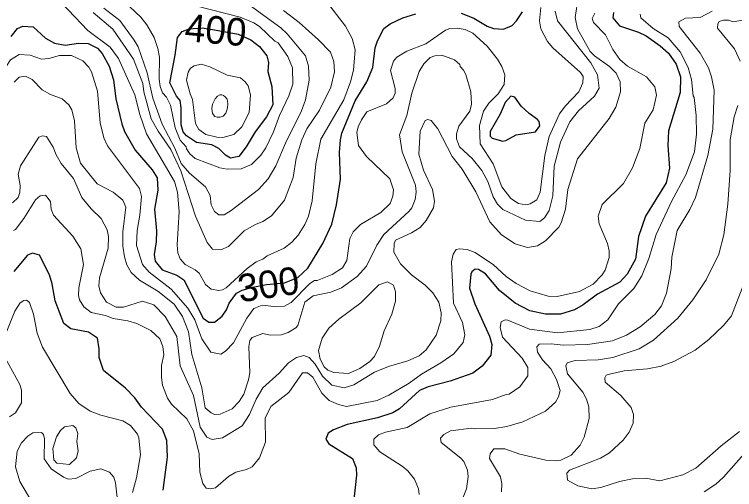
# Model space of a CAD drawing. Extents: x 673.6 to 698.9, y 7012 to 7040.1.
# Drawn here: x 678.164 to 680.255, y 7030.005 to 7031.383 of the extents above; entities that cross this region are included whole.
import ezdxf
from ezdxf.enums import TextEntityAlignment as Align

# ---------------------------------------------------------------- set-up
doc = ezdxf.new("R2010")
doc.units = 0
doc.header["$LTSCALE"] = 0.032
doc.layers.add('1', color=7, linetype='Continuous', lineweight=25)
doc.layers.add('2', color=7, linetype='Continuous', lineweight=13)
doc.layers.add('61', color=7, linetype='Continuous')

msp = doc.modelspace()

# ---------------------------------------------------------------- linework, layer by layer
at = {"layer": '1'}
for points in [[(678.8084, 7030.5755), (678.8253, 7030.584), (678.8559, 7030.5927), (678.8956, 7030.5999), (678.9485, 7030.6052), (678.9871, 7030.6208), (679.0154, 7030.6479), (679.0597, 7030.7188), (679.0855, 7030.7751), (679.0995, 7030.831), (679.1102, 7030.9061), (679.1079, 7030.9834), (679.1102, 7031.02), (679.1146, 7031.0393), (679.1532, 7031.1324), (679.1873, 7031.1876), (679.2047, 7031.2291), (679.211, 7031.2865), (679.2181, 7031.3071), (679.2364, 7031.3427), (679.2552, 7031.3566), (679.2919, 7031.3739), (679.3292, 7031.3852)], [(679.9027, 7031.3886), (679.9008, 7031.3732), (679.9209, 7031.3506), (679.9761, 7031.3319), (679.9974, 7031.3212), (680.0388, 7031.2926), (680.0626, 7031.2709), (680.0854, 7031.2391), (680.0972, 7031.2022), (680.0963, 7031.1568), (680.0625, 7031.0457), (680.0603, 7031.0029), (680.0659, 7030.9377), (680.0564, 7030.8946), (679.9955, 7030.7984), (679.9755, 7030.7392), (679.9673, 7030.6736), (679.9432, 7030.6299), (679.9212, 7030.6068), (679.8563, 7030.5726), (679.815, 7030.541), (679.7896, 7030.5268), (679.7492, 7030.5141), (679.7056, 7030.514), (679.6605, 7030.5241), (679.6177, 7030.5456), (679.5723, 7030.5829), (679.5318, 7030.6308), (679.5108, 7030.6437), (679.5016, 7030.645), (679.4917, 7030.6373), (679.4885, 7030.6298), (679.4851, 7030.5894), (679.5002, 7030.5442), (679.5432, 7030.4504), (679.5498, 7030.4266), (679.5473, 7030.395), (679.5218, 7030.3636), (679.4948, 7030.3432), (679.4288, 7030.32), (679.365, 7030.3035), (679.34, 7030.2928), (679.282, 7030.2399), (679.2627, 7030.228), (679.2184, 7030.2132), (679.13, 7030.1944), (679.0899, 7030.1784), (679.0753, 7030.1691), (679.0679, 7030.1514), (679.0771, 7030.1381), (679.1453, 7030.0952), (679.1561, 7030.069), (679.157, 7030.0474), (679.1482, 7029.9674)], [(679.4607, 7031.3867), (679.4978, 7031.3722), (679.5363, 7031.3497), (679.5549, 7031.3431), (679.5835, 7031.3408), (679.6087, 7031.3513), (679.6219, 7031.3644), (679.6394, 7031.3913)], [(678.1543, 7031.3191), (678.1735, 7031.3424), (678.1886, 7031.349), (678.2186, 7031.3472), (678.2545, 7031.3147), (678.2807, 7031.3001), (678.3112, 7031.294), (678.3505, 7031.2997), (678.3783, 7031.2995), (678.4055, 7031.2853), (678.4193, 7031.2698), (678.4393, 7031.2331), (678.4513, 7031.1942), (678.4586, 7031.1386), (678.4755, 7031.0662), (678.4836, 7031.0441), (678.515, 7030.99), (678.564, 7030.9331), (678.5786, 7030.9099), (678.5802, 7030.8736), (678.5712, 7030.8185), (678.577, 7030.756), (678.5761, 7030.7244), (678.5696, 7030.687), (678.5727, 7030.6677), (678.5929, 7030.643), (678.6353, 7030.6275), (678.6564, 7030.6137), (678.7118, 7030.5029), (678.7289, 7030.4907), (678.745, 7030.4909), (678.7676, 7030.5083), (678.7799, 7030.5265), (678.7878, 7030.5457), (678.8084, 7030.5755)], [(678.5959, 7030.0039), (678.6089, 7030.0999), (678.6065, 7030.1476), (678.5942, 7030.181), (678.5333, 7030.2445), (678.5136, 7030.2716), (678.4866, 7030.2995), (678.4228, 7030.3511), (678.4099, 7030.3887), (678.41, 7030.414), (678.405, 7030.4442), (678.3797, 7030.4615), (678.3276, 7030.4716), (678.3074, 7030.487), (678.2822, 7030.5526), (678.2738, 7030.6024), (678.2662, 7030.6279), (678.2369, 7030.6855), (678.2167, 7030.6913), (678.2017, 7030.6851), (678.1629, 7030.6383)]]:
    msp.add_lwpolyline(points, dxfattribs=at)
for points in [[(678.6371, 7031.3163), (678.6509, 7031.3344), (678.6714, 7031.3418), (678.7094, 7031.3441), (678.7451, 7031.3387), (678.8133, 7031.3261), (678.8506, 7031.3094), (678.8753, 7031.2906), (678.8964, 7031.2629), (678.9016, 7031.2438), (678.8999, 7031.2176), (678.9113, 7031.1748), (678.9147, 7031.1212), (678.8961, 7031.0869), (678.8627, 7031.043), (678.8369, 7030.9998), (678.8159, 7030.9718), (678.7911, 7030.9663), (678.7767, 7030.9757), (678.7574, 7030.995), (678.7376, 7031.0053), (678.6925, 7031.0123), (678.6632, 7031.0316), (678.654, 7031.0425), (678.6483, 7031.0635), (678.6484, 7031.1127), (678.645, 7031.1337), (678.6349, 7031.1467), (678.6157, 7031.1847), (678.6311, 7031.2653)], [(679.5822, 7031.016), (679.591, 7031.0176), (679.621, 7031.0342), (679.677, 7031.0425), (679.6893, 7031.0599), (679.6872, 7031.0726), (679.6824, 7031.0792), (679.6579, 7031.0957), (679.6351, 7031.1174), (679.6171, 7031.1434), (679.6047, 7031.1465), (679.5889, 7031.1278), (679.5739, 7031.0946), (679.5448, 7031.0439), (679.5454, 7031.0302), (679.5507, 7031.0242)]]:
    msp.add_lwpolyline(points, close=True, dxfattribs=at)
at = {"layer": '2'}
for points in [[(678.2265, 7031.4964), (678.3777, 7031.3367), (678.4423, 7031.2887), (678.4667, 7031.2552), (678.5135, 7031.1504), (678.528, 7031.093), (678.5471, 7031.0372), (678.6291, 7030.8991), (678.6376, 7030.8681), (678.6426, 7030.8123), (678.6369, 7030.7157), (678.6385, 7030.692), (678.645, 7030.675), (678.6599, 7030.6581), (678.6892, 7030.6425), (678.7002, 7030.6332), (678.7185, 7030.6007), (678.7355, 7030.5862), (678.7572, 7030.5832)], [(678.424, 7031.4012), (678.4701, 7031.3654), (678.5122, 7031.3084), (678.523, 7031.2891), (678.5498, 7031.2139), (678.5662, 7031.1406), (678.5926, 7031.0648), (678.63, 7030.9956), (678.6479, 7030.9515), (678.6728, 7030.9235), (678.719, 7030.883), (678.7327, 7030.8583), (678.7356, 7030.8313), (678.7447, 7030.8122), (678.7575, 7030.8022), (678.773, 7030.8025), (678.7932, 7030.8146), (678.8725, 7030.8761), (678.9011, 7030.9071), (678.9229, 7030.9447), (678.9509, 7031.0104), (678.9974, 7031.1043), (679.0086, 7031.136), (679.0199, 7031.193), (679.0182, 7031.2336), (679.0091, 7031.2635), (678.956, 7031.3274), (678.937, 7031.3445), (678.8347, 7031.4193)], [(678.8856, 7030.6739), (678.8977, 7030.6835), (678.9472, 7030.7054), (678.9695, 7030.7226), (678.9882, 7030.7436), (679.0069, 7030.774), (679.0174, 7030.7987), (679.0281, 7030.8429), (679.0386, 7030.9501), (679.0532, 7031.0213), (679.1202, 7031.1357), (679.1399, 7031.1882), (679.148, 7031.2216), (679.153, 7031.2807), (679.145, 7031.3139), (679.1256, 7031.3493), (679.063, 7031.4306)], [(678.4992, 7031.4055), (678.5307, 7031.3756), (678.5483, 7031.3528), (678.5694, 7031.3165), (678.5807, 7031.2844), (678.5852, 7031.2599), (678.5844, 7031.1958), (678.5868, 7031.1748), (678.5943, 7031.156), (678.6055, 7031.1439), (678.6175, 7031.1199), (678.6309, 7031.0541), (678.6455, 7031.0192), (678.6631, 7030.9996), (678.6634, 7030.9941), (678.6731, 7030.9792), (678.6889, 7030.9659), (678.7602, 7030.9381), (678.7819, 7030.9349), (678.8226, 7030.9355), (678.8519, 7030.9486), (678.8791, 7030.9749), (678.8939, 7030.997), (678.9163, 7031.0434), (678.9333, 7031.0905), (678.9607, 7031.1469), (678.9722, 7031.1814), (678.9712, 7031.2282), (678.9576, 7031.2616), (678.9296, 7031.3011), (678.92, 7031.3061), (678.8752, 7031.3489), (678.8593, 7031.3586), (678.819, 7031.3752), (678.6906, 7031.4085)], [(678.8005, 7030.4312), (678.8392, 7030.5029), (678.8587, 7030.5304), (678.8835, 7030.5404), (678.9255, 7030.5355), (678.9486, 7030.5376), (678.9676, 7030.5481), (679.0215, 7030.6036), (679.0348, 7030.6117), (679.0434, 7030.6121), (679.0865, 7030.6296), (679.1169, 7030.6484), (679.1287, 7030.6698), (679.1373, 7030.7339), (679.1471, 7030.7534), (679.1688, 7030.7747), (679.2274, 7030.8089), (679.2546, 7030.8353), (679.2623, 7030.8563), (679.2648, 7030.8748), (679.2541, 7030.9066), (679.186, 7030.9717), (679.1633, 7031.0031), (679.158, 7031.041), (679.1615, 7031.0571), (679.1712, 7031.0781), (679.1869, 7031.1014), (679.2439, 7031.1245), (679.2632, 7031.1414), (679.2696, 7031.1547), (679.2696, 7031.1682), (679.2558, 7031.2208), (679.2644, 7031.2479), (679.2744, 7031.2599), (679.3033, 7031.2767), (679.3583, 7031.2984), (679.4156, 7031.3382), (679.4278, 7031.3425), (679.4492, 7031.344), (679.4726, 7031.3397), (679.4945, 7031.3294), (679.5365, 7031.2917), (679.5662, 7031.2533), (679.5788, 7031.232), (679.5877, 7031.2086), (679.5854, 7031.1804), (679.5679, 7031.1534), (679.5411, 7031.1257), (679.5262, 7031.103), (679.5146, 7031.0614), (679.5163, 7031.0083), (679.5539, 7030.95), (679.5788, 7030.8836), (679.6055, 7030.8497), (679.6276, 7030.8355), (679.6486, 7030.8314), (679.6612, 7030.8339), (679.6803, 7030.846), (679.6905, 7030.8681), (679.7041, 7030.9747), (679.7165, 7031.0294), (679.7462, 7031.0956), (679.7632, 7031.1178), (679.8028, 7031.1591), (679.8137, 7031.1853), (679.8152, 7031.2031), (679.8069, 7031.2152), (679.7268, 7031.2862), (679.7115, 7031.305), (679.6923, 7031.3417), (679.688, 7031.3651), (679.6922, 7031.4035)], [(679.7974, 7031.4129), (679.7915, 7031.3748), (679.7983, 7031.3417), (679.8353, 7031.2763), (679.8476, 7031.2633), (679.8912, 7031.2321), (679.9104, 7031.2129), (679.9221, 7031.1883), (679.9238, 7031.1587), (679.9098, 7031.1141), (679.8903, 7031.0814), (679.7981, 7030.9644), (679.7702, 7030.876), (679.7636, 7030.8187), (679.7515, 7030.7794), (679.7442, 7030.7668), (679.7058, 7030.7266), (679.6822, 7030.7122), (679.6537, 7030.7074), (679.6175, 7030.7178), (679.5776, 7030.744), (679.5443, 7030.7815), (679.503, 7030.8691), (679.4638, 7030.9345), (679.4349, 7030.9714), (679.3935, 7031.0518), (679.3739, 7031.0762), (679.3639, 7031.0792), (679.356, 7031.076), (679.342, 7031.0446), (679.338, 7030.9778), (679.3518, 7030.9315), (679.3773, 7030.8756), (679.3837, 7030.8419), (679.3807, 7030.8221), (679.3594, 7030.7856), (679.3423, 7030.7659), (679.3172, 7030.7499), (679.2706, 7030.7284), (679.2665, 7030.7195), (679.2655, 7030.6938), (679.2849, 7030.6597), (679.3168, 7030.6281), (679.3562, 7030.5985), (679.3789, 7030.5757), (679.3958, 7030.5492), (679.4028, 7030.5178), (679.4018, 7030.4953), (679.388, 7030.4533)], [(678.9454, 7031.3948), (678.9906, 7031.3603), (679.0471, 7031.3101), (679.0818, 7031.2738), (679.0912, 7031.247), (679.0937, 7031.2168), (679.0827, 7031.1727), (679.0494, 7031.1058), (679.0126, 7031.0518), (678.9983, 7031.0196), (678.9821, 7030.9664), (678.973, 7030.9102), (678.9483, 7030.8445), (678.9102, 7030.7998), (678.8848, 7030.7827), (678.8637, 7030.7745), (678.8311, 7030.7559), (678.7851, 7030.7107), (678.7632, 7030.7006), (678.7393, 7030.7023), (678.7234, 7030.7224), (678.6894, 7030.7988), (678.6476, 7030.9299), (678.6185, 7030.9917), (678.5818, 7031.0449), (678.5615, 7031.0808), (678.5397, 7031.1594), (678.5366, 7031.1827), (678.5103, 7031.2536), (678.45, 7031.3411), (678.3923, 7031.389)], [(679.4012, 7030.1543), (679.4108, 7030.1653), (679.4304, 7030.1754), (679.4909, 7030.1836), (679.5023, 7030.1812), (679.558, 7030.183), (679.5938, 7030.1887), (679.6399, 7030.2024), (679.7055, 7030.2332), (679.7349, 7030.259), (679.7439, 7030.2745), (679.7478, 7030.2928), (679.738, 7030.3251), (679.7215, 7030.3554), (679.6974, 7030.3816), (679.6821, 7030.4044), (679.6806, 7030.4199), (679.687, 7030.4276), (679.7223, 7030.4286), (679.7571, 7030.4238), (679.8275, 7030.4262), (679.8999, 7030.4368), (679.9412, 7030.4529), (679.9806, 7030.477), (680.0234, 7030.5135), (680.0424, 7030.5386), (680.0568, 7030.5746), (680.0709, 7030.646), (680.0727, 7030.6791), (680.0881, 7030.757), (680.1243, 7030.8181), (680.1406, 7030.8523), (680.1768, 7030.974), (680.1917, 7031.0508), (680.195, 7031.1636), (680.1876, 7031.2024), (680.1786, 7031.2289), (680.1549, 7031.2714), (680.0938, 7031.348), (680.0931, 7031.3617), (680.1124, 7031.3727), (680.1544, 7031.3744), (680.189, 7031.3926)], [(679.8377, 7031.2435), (679.7402, 7031.3647), (679.7341, 7031.3925)], [(679.8416, 7031.3714), (679.8493, 7031.3871)], [(679.9805, 7031.3841), (679.9822, 7031.3737), (680.018, 7031.3423), (680.0618, 7031.3153), (680.0965, 7031.2747), (680.1201, 7031.2298)], [(679.9438, 7031.233), (679.9219, 7031.2523), (679.9009, 7031.2816), (679.88, 7031.3246), (679.8449, 7031.3604), (679.8416, 7031.3714)], [(680.2833, 7031.3674), (680.2506, 7031.3623), (680.2365, 7031.3671), (680.2221, 7031.367), (680.2097, 7031.3627), (680.2055, 7031.3565), (680.2048, 7031.3435), (680.2539, 7031.2835), (680.2708, 7031.2481)], [(678.0777, 7031.1402), (678.0785, 7031.1702), (678.1274, 7031.2135), (678.1527, 7031.2517), (678.178, 7031.2675), (678.2096, 7031.2651)], [(678.1633, 7031.1874), (678.1783, 7031.2019), (678.1964, 7031.2043), (678.2156, 7031.195), (678.2446, 7031.1649), (678.2692, 7031.1515), (678.303, 7031.1388), (678.322, 7031.1216), (678.3312, 7031.1065), (678.3385, 7031.0753), (678.3437, 7030.9966), (678.3562, 7030.9518), (678.4042, 7030.8925), (678.4509, 7030.8676), (678.479, 7030.8444), (678.4873, 7030.8248), (678.4792, 7030.7528), (678.4784, 7030.711), (678.4833, 7030.6801), (678.4908, 7030.6568), (678.5035, 7030.6352), (678.5271, 7030.6125), (678.5804, 7030.5811), (678.6283, 7030.5431), (678.6517, 7030.5075), (678.6699, 7030.4628), (678.6789, 7030.3971), (678.7077, 7030.3001), (678.718, 7030.2424), (678.7349, 7030.2277), (678.7448, 7030.2233), (678.7612, 7030.2241), (678.7964, 7030.2393), (678.8168, 7030.261), (678.83, 7030.2823), (678.8437, 7030.3239), (678.8471, 7030.3441), (678.8449, 7030.4204), (678.8475, 7030.4377), (678.8541, 7030.4468), (678.8848, 7030.4581), (678.9065, 7030.4534), (678.9381, 7030.4542), (678.9592, 7030.4606), (678.9807, 7030.4742), (678.9866, 7030.4815), (679.0071, 7030.5488), (679.0315, 7030.5674), (679.0826, 7030.5778), (679.1136, 7030.5905), (679.1595, 7030.6234), (679.1859, 7030.6533), (679.2161, 7030.714), (679.2366, 7030.7455), (679.3102, 7030.8127), (679.3181, 7030.823), (679.3273, 7030.8465), (679.3304, 7030.8684), (679.3281, 7030.8882), (679.2898, 7030.9846), (679.2821, 7031.0347), (679.3029, 7031.0905), (679.3178, 7031.1553), (679.339, 7031.2182), (679.3524, 7031.2403), (679.3711, 7031.2586), (679.384, 7031.2635), (679.4049, 7031.2652), (679.4412, 7031.2521), (679.4569, 7031.238), (679.4581, 7031.2321), (679.4681, 7031.2221), (679.4745, 7031.2094), (679.489, 7031.1587), (679.4906, 7031.1231), (679.4856, 7031.1031), (679.4546, 7031.0597), (679.4473, 7031.0375), (679.4473, 7031.0222), (679.4557, 7030.9996), (679.4926, 7030.9658), (679.5213, 7030.9312), (679.5383, 7030.899), (679.5537, 7030.8547), (679.5661, 7030.8332), (679.5819, 7030.8181), (679.6474, 7030.7871), (679.6893, 7030.7829), (679.7024, 7030.794), (679.7166, 7030.8149), (679.7273, 7030.8577), (679.7312, 7030.9435), (679.7497, 7031.0132), (679.7763, 7031.0718)], [(678.2096, 7031.2651), (678.2425, 7031.2537), (678.2642, 7031.2554), (678.2951, 7031.2643), (678.3299, 7031.2642), (678.3627, 7031.2485), (678.3803, 7031.2301), (678.3875, 7031.2167), (678.4053, 7031.1609), (678.4127, 7031.0689), (678.4237, 7031.0257), (678.4343, 7031.0022), (678.5271, 7030.8782), (678.5333, 7030.8557), (678.5283, 7030.801), (678.5202, 7030.757), (678.5186, 7030.7137), (678.536, 7030.6583), (678.5554, 7030.636), (678.6191, 7030.587), (678.6676, 7030.5312), (678.6879, 7030.4973), (678.708, 7030.4427), (678.7345, 7030.4035), (678.7638, 7030.3985), (678.7766, 7030.4065), (678.8005, 7030.4312)], [(678.1614, 7030.7572), (678.167, 7030.7601), (678.1915, 7030.7913), (678.2255, 7030.8455), (678.2393, 7030.8576), (678.2542, 7030.8592), (678.2686, 7030.8414), (678.2713, 7030.8186), (678.2772, 7030.801), (678.3335, 7030.7404), (678.3565, 7030.7035), (678.3648, 7030.658), (678.3515, 7030.5901), (678.3502, 7030.568), (678.3532, 7030.5556), (678.3652, 7030.5355), (678.3866, 7030.5187), (678.4282, 7030.5099), (678.4509, 7030.5018), (678.4936, 7030.4952), (678.5196, 7030.4867), (678.5602, 7030.4664), (678.586, 7030.4422), (678.5947, 7030.42), (678.5983, 7030.3961), (678.591, 7030.3649), (678.591, 7030.3309), (678.5944, 7030.3084), (678.6089, 7030.2703), (678.6201, 7030.2535), (678.6648, 7030.2108), (678.6843, 7030.1762), (678.7, 7030.1089), (678.7026, 7030.0559), (678.7107, 7030.0234), (678.7212, 7030.0099), (678.7319, 7030.008), (678.7483, 7030.0103), (678.7858, 7030.0435), (678.807, 7030.0563), (678.8381, 7030.064), (678.8544, 7030.0719), (678.876, 7030.0973), (678.8933, 7030.1427), (678.8916, 7030.2121), (678.9082, 7030.2461), (678.9605, 7030.287), (679.0002, 7030.3439), (679.0147, 7030.3444), (679.0307, 7030.3315), (679.0568, 7030.285), (679.0776, 7030.2642), (679.1053, 7030.252), (679.1276, 7030.2464), (679.2168, 7030.2642), (679.251, 7030.2792), (679.3098, 7030.314), (679.3455, 7030.34), (679.4022, 7030.3726), (679.44, 7030.3993), (679.4663, 7030.4323), (679.4718, 7030.4542), (679.465, 7030.4902), (679.439, 7030.5465), (679.4325, 7030.6661), (679.4378, 7030.6879), (679.4467, 7030.7015), (679.4551, 7030.7038), (679.4784, 7030.7022), (679.5011, 7030.6934), (679.555, 7030.6575), (679.592, 7030.6239), (679.6202, 7030.6031), (679.6612, 7030.5821), (679.7132, 7030.5663), (679.7393, 7030.5651), (679.8048, 7030.5795), (679.8438, 7030.6016), (679.8703, 7030.6284), (679.8789, 7030.6417), (679.8909, 7030.6784), (679.8909, 7030.6981), (679.8861, 7030.7192), (679.8611, 7030.7766), (679.8589, 7030.7988), (679.8701, 7030.8327), (679.9318, 7030.8935), (679.9583, 7030.9381), (679.9797, 7030.9944), (679.9936, 7031.0685), (680.0179, 7031.1068), (680.028, 7031.1494), (680.0231, 7031.1733), (679.9991, 7031.2029), (679.9438, 7031.233)], [(680.1201, 7031.2298), (680.1292, 7031.1945), (680.1342, 7031.1472), (680.1374, 7031.1422), (680.1432, 7031.09), (680.144, 7031.036), (680.1383, 7030.9845), (680.1127, 7030.9181), (680.0718, 7030.8411), (680.027, 7030.7452), (680.0054, 7030.6758), (679.9851, 7030.6253), (679.9616, 7030.5889), (679.9177, 7030.5443), (679.8862, 7030.4979), (679.8613, 7030.4788), (679.8345, 7030.47), (679.7408, 7030.4599), (679.6589, 7030.4706), (679.5967, 7030.4968), (679.5886, 7030.4975), (679.577, 7030.4915), (679.5745, 7030.4757), (679.5805, 7030.4476), (679.6384, 7030.3861), (679.6546, 7030.3595), (679.654, 7030.3353), (679.6312, 7030.303), (679.6005, 7030.2818), (679.5918, 7030.2815), (679.552, 7030.2666), (679.4307, 7030.2445), (679.3699, 7030.2256), (679.3039, 7030.1853), (679.2414, 7030.1721), (679.2214, 7030.1645), (679.2076, 7030.152), (679.2071, 7030.1356), (679.2246, 7030.1152), (679.2897, 7030.0734), (679.3058, 7030.0596), (679.3257, 7030.0355), (679.337, 7030.0076), (679.3386, 7029.9908)], [(679.7763, 7031.0718), (679.8016, 7031.1036), (679.8478, 7031.1462), (679.8612, 7031.1694), (679.8567, 7031.2087), (679.8377, 7031.2435)], [(680.264, 7031.1189), (680.2534, 7031.0864), (680.2418, 7031.02), (680.2418, 7030.9308)], [(679.2097, 7030.3459), (679.1495, 7030.3093), (679.1209, 7030.3005), (679.0851, 7030.3084), (679.0585, 7030.3339), (679.0368, 7030.3688), (679.0196, 7030.3882), (679.0042, 7030.3941), (678.9834, 7030.3882), (678.9594, 7030.3731), (678.9329, 7030.3435), (678.8857, 7030.301), (678.8655, 7030.2679), (678.8467, 7030.2236), (678.8257, 7030.1904), (678.7685, 7030.1551), (678.7382, 7030.1509), (678.7225, 7030.1575), (678.7036, 7030.1867), (678.6844, 7030.2781), (678.6455, 7030.3648), (678.6352, 7030.4493), (678.6014, 7030.5078), (678.5692, 7030.5413), (678.5358, 7030.5518), (678.4812, 7030.5347), (678.4591, 7030.5345), (678.4316, 7030.5485), (678.4144, 7030.5764), (678.4093, 7030.5968), (678.4115, 7030.6197), (678.4365, 7030.7055), (678.4372, 7030.7392), (678.4337, 7030.7591), (678.4156, 7030.7918), (678.3868, 7030.8195), (678.3601, 7030.8521), (678.3357, 7030.9076), (678.2996, 7030.9512), (678.2849, 7030.9766), (678.2762, 7030.9989), (678.2573, 7031.0295), (678.246, 7031.0317), (678.235, 7031.0273), (678.1814, 7030.9442), (678.1752, 7030.92), (678.1808, 7030.8869), (678.18, 7030.8674), (678.1755, 7030.8528), (678.1588, 7030.8374)], [(680.2418, 7030.9308), (680.2353, 7030.8333), (680.2237, 7030.7439), (680.2088, 7030.688), (680.1717, 7030.6138), (680.1333, 7030.5558)], [(678.7572, 7030.5832), (678.7684, 7030.5849), (678.7786, 7030.5909), (678.8401, 7030.6465), (678.8658, 7030.6655), (678.8856, 7030.6739)], [(679.924, 7030.278), (679.8791, 7030.3166), (679.8778, 7030.33), (679.8822, 7030.3372), (679.891, 7030.3406), (679.9345, 7030.3496), (680.0014, 7030.3555), (680.0418, 7030.3637), (680.078, 7030.3767), (680.14, 7030.4101), (680.18, 7030.4407), (680.2227, 7030.4817), (680.2459, 7030.5092), (680.2862, 7030.6147)], [(678.5016, 7030.1909), (678.4788, 7030.2053), (678.4154, 7030.2215), (678.3843, 7030.2329), (678.3508, 7030.2549), (678.3262, 7030.2844), (678.2458, 7030.4188), (678.2303, 7030.4595), (678.2198, 7030.514), (678.2082, 7030.5476), (678.1996, 7030.555), (678.1911, 7030.5538), (678.1805, 7030.5471), (678.1655, 7030.523), (678.1424, 7030.4651)], [(680.1333, 7030.5558), (680.0901, 7030.5028), (680.0189, 7030.4386), (679.9777, 7030.4137), (679.9016, 7030.3885), (679.8588, 7030.3818), (679.7916, 7030.38), (679.7681, 7030.3729), (679.7644, 7030.364), (679.7694, 7030.3415), (679.8136, 7030.2878), (679.8251, 7030.2678), (679.831, 7030.2457), (679.8325, 7030.2114), (679.8176, 7030.1571), (679.8059, 7030.1338), (679.7802, 7030.1057), (679.7503, 7030.0911), (679.7347, 7030.0885), (679.7065, 7030.0909), (679.6315, 7030.1077), (679.5876, 7030.1236), (679.5561, 7030.1234), (679.5449, 7030.1095), (679.5434, 7030.0952), (679.5754, 7030.0421), (679.5786, 7030.0234), (679.5777, 7029.9994)], [(679.388, 7030.4533), (679.359, 7030.4103), (679.3391, 7030.3935), (679.3065, 7030.3788), (679.2497, 7030.3623), (679.2097, 7030.3459)], [(678.1375, 7030.3875), (678.1799, 7030.3106), (678.1849, 7030.2938), (678.185, 7030.2568), (678.1677, 7030.2276), (678.1502, 7030.2167)], [(679.9309, 7030.149), (679.9484, 7030.1722), (679.9606, 7030.1982), (679.9609, 7030.2235), (679.9541, 7030.2437), (679.924, 7030.278)], [(680.1664, 7029.9985), (680.1999, 7030.0212), (680.2223, 7030.041), (680.2813, 7030.1081), (680.3415, 7030.1584), (680.4621, 7030.2362), (680.5205, 7030.2593), (680.5338, 7030.2602), (680.5391, 7030.2528), (680.5347, 7030.2292), (680.5209, 7030.2147), (680.4714, 7030.1774), (680.4482, 7030.1412), (680.444, 7030.1162), (680.451, 7030.0914), (680.4623, 7030.0783), (680.5107, 7030.0396), (680.5342, 7030.0256), (680.6022, 7030.0121), (680.6247, 7029.9931)], [(678.5072, 7029.9966), (678.5188, 7030.0398), (678.53, 7030.1062), (678.5251, 7030.1555), (678.521, 7030.1657), (678.5016, 7030.1909)], [(678.2144, 7029.9698), (678.18, 7030.0292), (678.1669, 7030.0717), (678.1725, 7030.1173), (678.1852, 7030.1413), (678.2031, 7030.1607), (678.2176, 7030.1699), (678.2428, 7030.1714), (678.2484, 7030.1649), (678.2515, 7030.1525), (678.2507, 7030.0945), (678.2713, 7030.0654), (678.3065, 7030.0415), (678.3201, 7030.0359), (678.3422, 7030.0373), (678.3842, 7030.0589), (678.415, 7030.0654), (678.4406, 7030.0561), (678.4526, 7030.0418), (678.4577, 7030.0247), (678.4652, 7029.9566)], [(680.2686, 7030.1737), (680.216, 7030.1326), (680.1418, 7030.0673), (680.1042, 7030.0487), (680.0376, 7030.031), (679.9956, 7030.0384), (679.9583, 7030.0366), (679.9201, 7030.0288), (679.866, 7030.0111), (679.8404, 7030.008), (679.7992, 7030.0166), (679.7696, 7030.0332), (679.7677, 7030.0527), (679.7751, 7030.062), (679.8656, 7030.0963), (679.8919, 7030.1123), (679.9309, 7030.149)], [(679.4817, 7030.0433), (679.4792, 7030.0621), (679.4683, 7030.0871), (679.4604, 7030.0964), (679.4031, 7030.1418), (679.4012, 7030.1543)], [(679.4669, 7029.9832), (679.4767, 7030.008), (679.4817, 7030.0433)]]:
    msp.add_lwpolyline(points, dxfattribs=at)
for points in [[(678.7813, 7031.2069), (678.7312, 7031.2311), (678.7059, 7031.2388), (678.6858, 7031.2344), (678.6756, 7031.228), (678.6684, 7031.2162), (678.6641, 7031.1927), (678.6741, 7031.1531), (678.6813, 7031.1367), (678.6899, 7031.0668), (678.699, 7031.0502), (678.7202, 7031.035), (678.7517, 7031.0277), (678.7695, 7031.0269), (678.8012, 7031.0352), (678.8245, 7031.0575), (678.8455, 7031.0989), (678.8498, 7031.1504), (678.8423, 7031.1764), (678.8339, 7031.1882), (678.82, 7031.1998)], [(678.7471, 7031.139), (678.739, 7031.1229), (678.7372, 7031.1111), (678.7387, 7031.0966), (678.7458, 7031.0879), (678.7523, 7031.0851), (678.7616, 7031.0857), (678.7697, 7031.0882), (678.7774, 7031.0975), (678.7811, 7031.1058), (678.7824, 7031.113), (678.7839, 7031.1241), (678.7827, 7031.1318), (678.7814, 7031.138), (678.7762, 7031.1442), (678.7706, 7031.1486), (678.7659, 7031.1501), (678.7604, 7031.1507), (678.7533, 7031.1464)], [(679.0632, 7030.3614), (679.0741, 7030.3514), (679.0912, 7030.3447), (679.1337, 7030.3425), (679.1667, 7030.3567), (679.1962, 7030.3773), (679.2095, 7030.3914), (679.2239, 7030.4211), (679.2375, 7030.4661), (679.2597, 7030.5138), (679.2703, 7030.5516), (679.2705, 7030.5791), (679.2646, 7030.5987), (679.2468, 7030.6078), (679.2221, 7030.5994), (679.1699, 7030.5466), (679.1056, 7030.4995), (679.0766, 7030.4738), (679.0575, 7030.4447), (679.047, 7030.4089), (679.0513, 7030.3841)], [(678.3482, 7030.168), (678.3453, 7030.1449), (678.3493, 7030.1181), (678.344, 7030.098), (678.3244, 7030.0786), (678.2869, 7030.082), (678.2787, 7030.092), (678.2754, 7030.1246), (678.2867, 7030.1588), (678.2984, 7030.1772), (678.3094, 7030.1878), (678.3342, 7030.1911), (678.3428, 7030.1842)]]:
    msp.add_lwpolyline(points, close=True, dxfattribs=at)

# ---------------------------------------------------------------- texts
at = {"layer": '61'}
for s, rotation, p in [('400', 354.99, (678.7451, 7031.2986)), ('300', 8.443, (678.9073, 7030.5613))]:
    msp.add_text(s, height=0.08, rotation=rotation, dxfattribs=at).set_placement(p, align=Align.CENTER)

doc.saveas('drawing.dxf')
